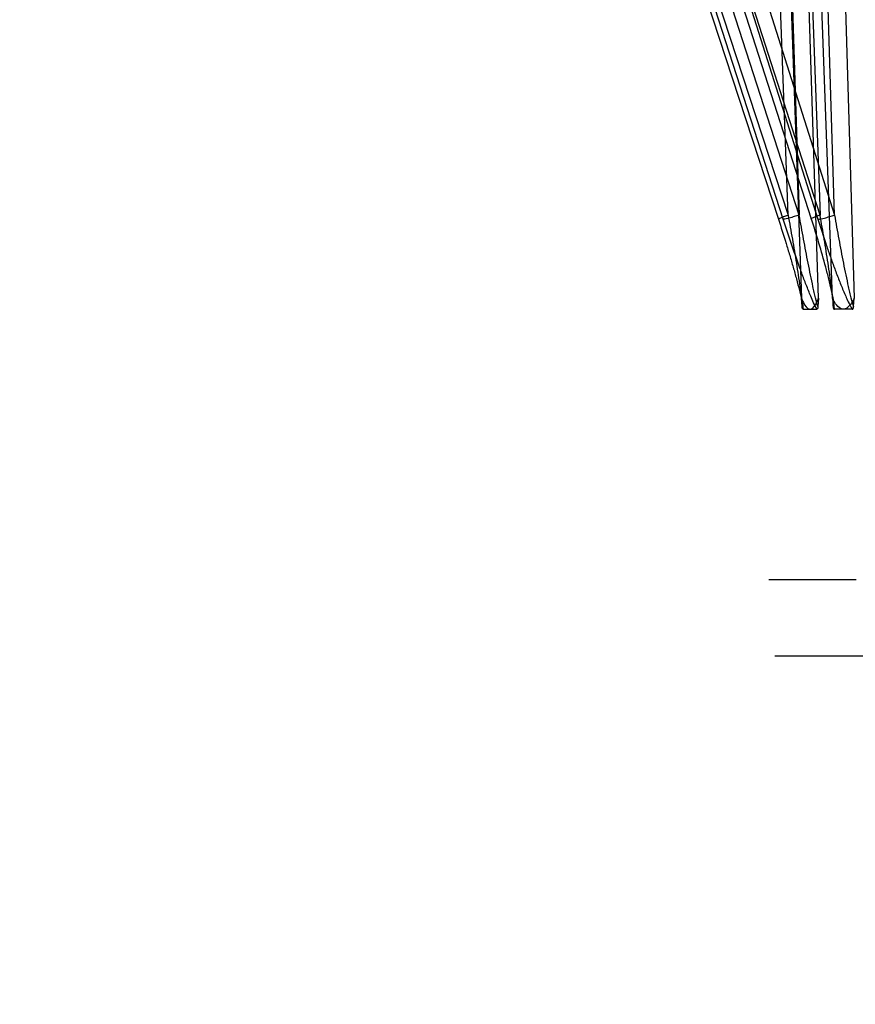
# Model space of a CAD drawing. Header units: millimetres. Extents: x 0 to 297, y 0 to 210.
# Tile 418 of 455: x 241.902 to 242.142, y 159.995 to 160.279. Entities that reach past the tile are written whole.
import ezdxf

# ---------------------------------------------------------------- set-up
doc = ezdxf.new("R2010")
doc.units = ezdxf.units.MM
doc.header["$LTSCALE"] = 16.335
doc.layers.get('0').update_dxf_attribs({"linetype": 'CONTINUOUS'})
doc.layers.add('AXES_REF', color=7, linetype='CONTINUOUS')
doc.layers.add('INTFCLR_144815', color=7, linetype='CONTINUOUS')

msp = doc.modelspace()

# ---------------------------------------------------------------- linework, layer by layer
at = {"color": 7, "linetype": 'Continuous'}
for radius in [7.756662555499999, 7.756, 7.706331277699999]:
    msp.add_circle((241.4302422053, 154.539298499), radius, dxfattribs=at)
msp.add_arc((241.4302422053, 154.539298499), 7.68, 278.2771290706, 261.7228709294, dxfattribs=at)
at = {"layer": 'AXES_REF', "color": 9, "linetype": 'Continuous'}
msp.add_arc((241.4302422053, 154.539298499), 7.075609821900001, 94.4118118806, 85.5881881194, dxfattribs=at)
at = {"layer": 'INTFCLR_144815', "color": 9, "linetype": 'Continuous'}
for p, q in [((242.0120773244, 160.55256341), (242.1203572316, 160.2211820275)), ((242.1217497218, 160.2211820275), (242.0147708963, 160.55256341)), ((242.129889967, 160.2211820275), (242.0234105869, 160.55256341)), ((242.026911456, 160.55256341), (242.131699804, 160.2211820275)), ((242.0156788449, 160.551333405), (242.123154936, 160.2224120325)), ((242.1263469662, 160.2224120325), (242.0201622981, 160.551333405)), ((242.1323494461, 160.2224120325), (242.0266605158, 160.551333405)), ((242.0324877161, 160.551333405), (242.1364981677, 160.2224120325)), ((242.1159855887, 160.5474730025), (242.1263469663, 160.2224120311)), ((242.1318905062, 160.1984476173), (242.1207562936, 160.5475776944)), ((242.1364981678, 160.2224120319), (242.1265319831, 160.5474730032)), ((242.1314933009, 160.547577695), (242.1422044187, 160.1984476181)), ((242.1231549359, 160.222412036), (242.111793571, 160.5397521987)), ((242.1148104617, 160.5398568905), (242.1270300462, 160.1984476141)), ((242.1210004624, 160.5397521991), (242.1323494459, 160.2224120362)), ((242.1358872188, 160.1984476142), (242.1236823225, 160.5398568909))]:
    msp.add_line(p, q, dxfattribs=at)
at = {"layer": 'INTFCLR_144815', "color": 6, "linetype": 'Continuous'}
for p, q in [((242.1271993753, 160.1960632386), (242.1270299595, 160.1984476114)), ((242.1318904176, 160.1984476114), (242.1317210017, 160.1960632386)), ((242.1358871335, 160.1984476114), (242.1361073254, 160.1960632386)), ((242.1419841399, 160.1960632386), (242.1422043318, 160.1984476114)), ((242.1271999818, 160.1960493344), (242.1271994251, 160.1960630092)), ((242.1272012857, 160.1960207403), (242.1272006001, 160.196035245)), ((242.1272028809, 160.1959904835), (242.1272020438, 160.1960058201)), ((242.1274824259, 160.1952984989), (242.1314379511, 160.1952984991)), ((242.1317114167, 160.1959024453), (242.1317105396, 160.1958920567)), ((242.1317129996, 160.1959224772), (242.1317122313, 160.1959125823)), ((242.1317143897, 160.195941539), (242.1317137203, 160.1959321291)), ((242.1317156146, 160.1959596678), (242.1317150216, 160.1959507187)), ((242.1361073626, 160.1960633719), (242.1361076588, 160.1960571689)), ((242.1361079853, 160.1960507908), (242.1361083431, 160.1960442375)), ((242.1361087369, 160.1960375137), (242.1361091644, 160.1960306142)), ((242.136110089, 160.1960162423), (242.1361105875, 160.1960087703)), ((242.1361111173, 160.1960010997), (242.1361116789, 160.195993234)), ((242.1361122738, 160.1959851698), (242.1361129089, 160.1959768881)), ((242.136113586, 160.1959683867), (242.1361143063, 160.1959596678)), ((242.136115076, 160.1959507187), (242.1361158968, 160.195941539)), ((242.1361167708, 160.1959321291), (242.1361177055, 160.1959224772)), ((242.1416162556, 160.1952984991), (242.1364752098, 160.195298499)), ((242.1427684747, 160.1173784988), (242.1176354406, 160.117378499)), ((242.1193466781, 160.0954764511), (243.1735850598, 160.0954764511))]:
    msp.add_line(p, q, dxfattribs=at)
for points in [[(242.1274824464, 160.1952984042), (242.1274673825, 160.1952991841), (242.1274528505, 160.1953015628), (242.1274388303, 160.1953054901), (242.1274252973, 160.1953109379), (242.127412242, 160.195317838), (242.1273996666, 160.1953260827), (242.1273875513, 160.1953356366), (242.1273758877, 160.195346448), (242.1273646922, 160.1953583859), (242.1273539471, 160.1953714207), (242.127343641, 160.1953855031), (242.1273337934, 160.195400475), (242.1273243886, 160.1954162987), (242.1273154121, 160.1954329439), (242.1273068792, 160.1954502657), (242.1272987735, 160.1954682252), (242.12729108, 160.1954868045), (242.1272838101, 160.1955058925), (242.1272769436, 160.1955254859), (242.1272704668, 160.195545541), (242.1272643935, 160.1955658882), (242.1272587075, 160.1955865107), (242.1272533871, 160.1956073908), (242.1272484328, 160.1956283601), (242.1272438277, 160.1956494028), (242.1272395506, 160.1956705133), (242.1272355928, 160.1956915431), (242.1272319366, 160.1957124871), (242.1272285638, 160.1957333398), (242.1272254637, 160.1957539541), (242.1272226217, 160.1957743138), (242.1272200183, 160.195794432), (242.1272176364, 160.1958142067), (242.1272154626, 160.1958336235), (242.1272134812, 160.1958526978), (242.1272116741, 160.1958713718), (242.1272100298, 160.1958896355), (242.1272085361, 160.1959075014), (242.1272071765, 160.1959249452), (242.127205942, 160.1959419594), (242.127204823, 160.1959585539), (242.1272038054, 160.1959747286)], [(242.1317064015, 160.1958479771), (242.1317051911, 160.195836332), (242.1317038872, 160.1958244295), (242.131702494, 160.1958122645), (242.1317010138, 160.1957998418), (242.1316994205, 160.195787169), (242.1316977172, 160.1957742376), (242.1316959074, 160.1957610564), (242.131693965, 160.1957476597), (242.1316918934, 160.1957340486), (242.131689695, 160.1957202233), (242.1316873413, 160.1957062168), (242.1316848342, 160.1956920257), (242.1316821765, 160.1956776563), (242.1316793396, 160.1956631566), (242.131676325, 160.1956485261), (242.1316731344, 160.1956337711), (242.1316697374, 160.1956189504), (242.131666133, 160.1956040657), (242.1316623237, 160.195589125), (242.1316582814, 160.195574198), (242.1316540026, 160.1955592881), (242.1316494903, 160.1955444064), (242.1316447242, 160.1955296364), (242.1316397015, 160.195514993), (242.1316344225, 160.1955004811), (242.1316288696, 160.1954861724), (242.1316230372, 160.1954720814), (242.1316169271, 160.1954582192), (242.1316105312, 160.1954446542), (242.1316038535, 160.1954313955), (242.1315968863, 160.1954184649), (242.1315896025, 160.1954059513), (242.1315819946, 160.1953938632), (242.131574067, 160.1953822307), (242.1315658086, 160.195371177), (242.1315572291, 160.1953607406), (242.1315483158, 160.195350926), (242.131539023, 160.1953418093), (242.1315293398, 160.195333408), (242.1315192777, 160.1953257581), (242.1315088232, 160.195318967), (242.1314979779, 160.1953130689), (242.1314867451, 160.1953080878), (242.1314751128, 160.195304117), (242.1314630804, 160.1953012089), (242.1314506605, 160.1952993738), (242.1314378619, 160.195298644)], [(242.1317096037, 160.195881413), (242.1317086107, 160.1958705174), (242.1317075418, 160.1958593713)], [(242.1317192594, 160.1960235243), (242.1317171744, 160.1959851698), (242.1317166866, 160.1959768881)], [(242.131720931, 160.1960633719), (242.1317208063, 160.1960571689), (242.1317206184, 160.1960507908), (242.1317203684, 160.1960442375), (242.131720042, 160.1960375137)], [(242.136118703, 160.1959125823), (242.1361197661, 160.1959024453), (242.1361209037, 160.1958920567), (242.136122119, 160.195881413), (242.1361234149, 160.1958705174), (242.1361248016, 160.1958593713), (242.1361262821, 160.1958479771), (242.1361278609, 160.195836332), (242.1361295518, 160.1958244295), (242.1361313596, 160.1958122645), (242.1361332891, 160.1957998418), (242.1361353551, 160.195787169), (242.1361375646, 160.1957742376), (242.1361399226, 160.1957610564), (242.1361424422, 160.1957476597), (242.1361451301, 160.1957340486), (242.1361479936, 160.1957202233), (242.1361510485, 160.1957062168), (242.1361543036, 160.1956920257), (242.1361577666, 160.1956776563), (242.1361614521, 160.1956631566), (242.1361653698, 160.1956485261), (242.1361695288, 160.1956337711), (242.1361739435, 160.1956189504), (242.1361786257, 160.1956040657), (242.136183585, 160.195589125), (242.136188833, 160.195574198), (242.1361943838, 160.1955592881), (242.1362002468, 160.1955444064), (242.1362064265, 160.1955296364), (242.1362129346, 160.195514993), (242.1362197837, 160.1955004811), (242.1362269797, 160.1954861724), (242.1362345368, 160.1954720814), (242.1362424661, 160.1954582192), (242.1362507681, 160.1954446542), (242.1362594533, 160.1954313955), (242.1362685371, 160.1954184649), (242.1362780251, 160.1954059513), (242.1362879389, 160.1953938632), (242.1362982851, 160.1953822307), (242.1363090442, 160.195371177), (242.1363202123, 160.1953607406), (242.1363318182, 160.195350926), (242.1363438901, 160.1953418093), (242.1363564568, 160.195333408), (242.1363695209, 160.1953257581), (242.136383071, 160.195318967), (242.1363971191, 160.1953130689), (242.1364116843, 160.1953080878), (242.1364267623, 160.1953041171), (242.1364423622, 160.1953012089), (242.136458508, 160.1952993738), (242.1364752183, 160.195298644)], [(242.1416162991, 160.1952984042), (242.1416359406, 160.1952991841), (242.1416549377, 160.1953015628), (242.1416732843, 160.1953054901), (242.1416909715, 160.1953109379), (242.1417080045, 160.195317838), (242.1417244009, 160.1953260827), (242.1417401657, 160.1953356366), (242.1417553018, 160.195346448), (242.1417698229, 160.1953583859), (242.1417837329, 160.1953714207), (242.1417970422, 160.1953855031), (242.1418097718, 160.195400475), (242.1418219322, 160.1954162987), (242.1418335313, 160.1954329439), (242.1418445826, 160.1954502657), (242.1418551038, 160.1954682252), (242.141865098, 160.1954868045), (242.1418745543, 160.1955058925), (242.1418834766, 160.1955254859), (242.1418918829, 160.195545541), (242.1418997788, 160.1955658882), (242.1419071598, 160.1955865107), (242.1419140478, 160.1956073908), (242.1419204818, 160.1956283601), (242.1419264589, 160.1956494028), (242.1419319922, 160.1956705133), (242.141937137, 160.1956915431), (242.1419418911, 160.1957124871), (242.1419462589, 160.1957333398), (242.1419502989, 160.1957539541), (242.1419540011, 160.1957743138), (242.141957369, 160.195794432), (242.1419604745, 160.1958142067), (242.1419633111, 160.1958336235), (242.1419658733, 160.1958526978), (242.1419682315, 160.1958713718), (242.14197038, 160.1958896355), (242.1419723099, 160.1959075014), (242.1419740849, 160.1959249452), (242.1419756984, 160.1959419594), (242.1419771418, 160.1959585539)], [(242.141978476, 160.1959747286), (242.1419797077, 160.1959904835), (242.141980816, 160.1960058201), (242.1419818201, 160.1960207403), (242.1419827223, 160.196035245), (242.1419835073, 160.1960493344), (242.1419841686, 160.1960630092)]]:
    msp.add_lwpolyline(points, dxfattribs=at)
at = {"layer": 'INTFCLR_144815', "color": 9, "linetype": 'Continuous'}
for points, knots in [([(242.1203572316, 160.2211820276), (242.1203235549, 160.2211808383), (242.120225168, 160.2211737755), (242.1203273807, 160.2213186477), (242.1205169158, 160.2213797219), (242.1208512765, 160.2215592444), (242.1213142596, 160.2217386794), (242.1220947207, 160.2220438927), (242.12272126, 160.2222635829), (242.123154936, 160.2224120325)], [0, 0, 0, 0, 0.0309710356, 0.0521817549, 0.1181467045, 0.2317532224, 0.3891560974, 0.5787101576, 1, 1, 1, 1]), ([(242.1203572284, 160.2211820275), (242.1211094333, 160.2188799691), (242.1222087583, 160.2154263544), (242.1236089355, 160.2108216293), (242.1246110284, 160.2074034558), (242.1255562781, 160.2040261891), (242.1262851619, 160.2012411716), (242.1268097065, 160.1990571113), (242.1271932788, 160.1972726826), (242.12742631, 160.1960241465), (242.1274824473, 160.1952984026)], [0, 0, 0, 0, 0.2703740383, 0.404600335, 0.5373063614, 0.6680337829, 0.7961096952, 0.8586947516, 0.9187358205, 1, 1, 1, 1]), ([(242.1263469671, 160.2224120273), (242.1258750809, 160.222250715), (242.124921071, 160.2219325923), (242.1233970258, 160.2215268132), (242.1223348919, 160.2211618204), (242.1217497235, 160.2211820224)], [0, 0, 0, 0, 0.3139893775, 0.6313467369, 1, 1, 1, 1]), ([(242.1314378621, 160.1952986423), (242.1307568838, 160.1964882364), (242.1299882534, 160.1982977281), (242.1287848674, 160.2012089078), (242.1277053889, 160.2040002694), (242.1260283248, 160.2085321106), (242.1240242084, 160.2142599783), (242.1224959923, 160.2188703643), (242.121749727, 160.2211820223)], [0, 0, 0, 0, 0.1486760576, 0.2123721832, 0.3418561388, 0.4731908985, 0.7365222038, 1, 1, 1, 1]), ([(242.123154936, 160.2224120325), (242.1235733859, 160.2200942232), (242.1241860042, 160.2166202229), (242.1249687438, 160.2119972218), (242.1255315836, 160.2085629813), (242.12606557, 160.2051701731), (242.1264794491, 160.2023751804), (242.1267821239, 160.2001851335), (242.1270168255, 160.1982737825), (242.1271830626, 160.1969057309), (242.1271994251, 160.1960630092)], [0, 0, 0, 0, 0.26497379, 0.3968563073, 0.5274972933, 0.6564868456, 0.7832435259, 0.845380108, 0.9051742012, 1, 1, 1, 1]), ([(242.131720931, 160.1960633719), (242.1314426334, 160.1968834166), (242.1311154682, 160.1982551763), (242.1306665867, 160.2001674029), (242.1301859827, 160.2023555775), (242.1295992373, 160.2051566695), (242.1286878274, 160.2097130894), (242.1275927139, 160.2154704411), (242.1267565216, 160.2200930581), (242.1263469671, 160.2224120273)], [0, 0, 0, 0, 0.09657963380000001, 0.1569130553, 0.2191549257, 0.3464018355, 0.4760971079, 0.7373714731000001, 1, 1, 1, 1]), ([(242.132349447, 160.2224120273), (242.1321355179, 160.2223373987), (242.1317149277, 160.2221857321), (242.131048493, 160.2219376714), (242.1303823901, 160.2216417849), (242.1299950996, 160.221488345), (242.1296175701, 160.2212005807), (242.1298288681, 160.2211803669), (242.1298899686, 160.2211820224)], [0, 0, 0, 0, 0.2193660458, 0.4303714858, 0.7003164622, 0.8757468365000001, 0.9408211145, 1, 1, 1, 1]), ([(242.1364752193, 160.1952986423), (242.1364791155, 160.1965501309), (242.13612624, 160.1983414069), (242.135541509, 160.2012267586), (242.1348739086, 160.2040201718), (242.1336927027, 160.2085652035), (242.132049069, 160.2143038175), (242.1306283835, 160.2188839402), (242.1298899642, 160.2211820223)], [0, 0, 0, 0, 0.1403587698, 0.2025427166, 0.3306597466, 0.4622052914, 0.7292849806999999, 1, 1, 1, 1]), ([(242.131699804, 160.2211820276), (242.1323408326, 160.2211649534), (242.1334761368, 160.2215059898), (242.1350655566, 160.221928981), (242.1360290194, 160.2222486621), (242.1364981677, 160.2224120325)], [0, 0, 0, 0, 0.387722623, 0.6996320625, 1, 1, 1, 1]), ([(242.1316998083, 160.2211820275), (242.1324320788, 160.2188663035), (242.133566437, 160.215400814), (242.1351541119, 160.2108087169), (242.1363854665, 160.2073875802), (242.137661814, 160.2040043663), (242.1387770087, 160.2012224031), (242.139712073, 160.1990438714), (242.140544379, 160.1972372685), (242.1411756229, 160.1959865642), (242.1416162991, 160.1952984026)], [0, 0, 0, 0, 0.2625113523, 0.3940858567, 0.525156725, 0.655496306, 0.7848950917, 0.8490867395, 0.9116763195, 1, 1, 1, 1]), ([(242.1361073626, 160.1960633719), (242.1361505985, 160.1974293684), (242.1358893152, 160.1993410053), (242.1355382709, 160.2023601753), (242.1351515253, 160.2051628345), (242.1344808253, 160.209722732), (242.1335557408, 160.2154834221), (242.1327610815, 160.2200970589), (242.132349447, 160.2224120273)], [0, 0, 0, 0, 0.1539709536, 0.2158083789, 0.3427355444, 0.4725737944, 0.7351034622, 1, 1, 1, 1]), ([(242.1364981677, 160.2224120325), (242.1368991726, 160.220090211), (242.1375189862, 160.2166127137), (242.1383848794, 160.2119934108), (242.1390532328, 160.2085583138), (242.1397428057, 160.2051636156), (242.1403442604, 160.202369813), (242.1408444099, 160.2001807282), (242.1413205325, 160.1982603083), (242.1416702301, 160.1968801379), (242.1419841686, 160.1960630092)], [0, 0, 0, 0, 0.2624979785, 0.3935142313, 0.5235851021, 0.652368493, 0.7794193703, 0.8419805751, 0.9024782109, 1, 1, 1, 1])]:
    msp.add_open_spline(points, degree=3, knots=knots, dxfattribs=at)
at = {"layer": 'INTFCLR_144815', "color": 7, "linetype": 'Continuous'}
for points, knots in [([(242.1270299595, 160.1984476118), (242.1271896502, 160.1980367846), (242.1276867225, 160.1968829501), (242.1285549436, 160.1952894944), (242.1294601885, 160.1952984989)], [0, 0, 0, 0, 0.3274531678, 1, 1, 1, 1]), ([(242.1270299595, 160.1984476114), (242.1271897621, 160.1980367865), (242.1276866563, 160.1968828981), (242.1285549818, 160.1952894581), (242.1294601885, 160.195298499)], [0, 0, 0, 0, 0.3274815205, 1, 1, 1, 1]), ([(242.1294601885, 160.1952984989), (242.1300473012, 160.1952961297), (242.1311314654, 160.1965388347), (242.1316081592, 160.1977248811), (242.1318904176, 160.1984476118)], [0, 0, 0, 0, 0.4307506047, 1, 1, 1, 1]), ([(242.1390457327, 160.1952984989), (242.1386143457, 160.1952971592), (242.1375593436, 160.1958002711), (242.1366370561, 160.1970631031), (242.1360968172, 160.1980338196), (242.1358871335, 160.1984476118)], [0, 0, 0, 0, 0.2795015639, 0.6994426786, 1, 1, 1, 1]), ([(242.1390457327, 160.195298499), (242.1386144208, 160.1952971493), (242.1375595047, 160.1958002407), (242.1366370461, 160.1970629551), (242.136096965, 160.1980338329), (242.1358871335, 160.1984476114)], [0, 0, 0, 0, 0.2794537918, 0.6994062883, 1, 1, 1, 1]), ([(242.1422043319, 160.1984476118), (242.1419948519, 160.1980334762), (242.1415881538, 160.1972967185), (242.1407234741, 160.1960692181), (242.1397451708, 160.1952931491), (242.1390457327, 160.1952984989)], [0, 0, 0, 0, 0.3028726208, 0.5435333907, 1, 1, 1, 1]), ([(242.1422043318, 160.1984476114), (242.1419949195, 160.1980333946), (242.1415880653, 160.1972966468), (242.1407233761, 160.1960691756), (242.1397451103, 160.1952931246), (242.1390457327, 160.195298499)], [0, 0, 0, 0, 0.3029003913, 0.5435719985, 1, 1, 1, 1])]:
    msp.add_open_spline(points, degree=3, knots=knots, dxfattribs=at)

doc.saveas('drawing.dxf')
